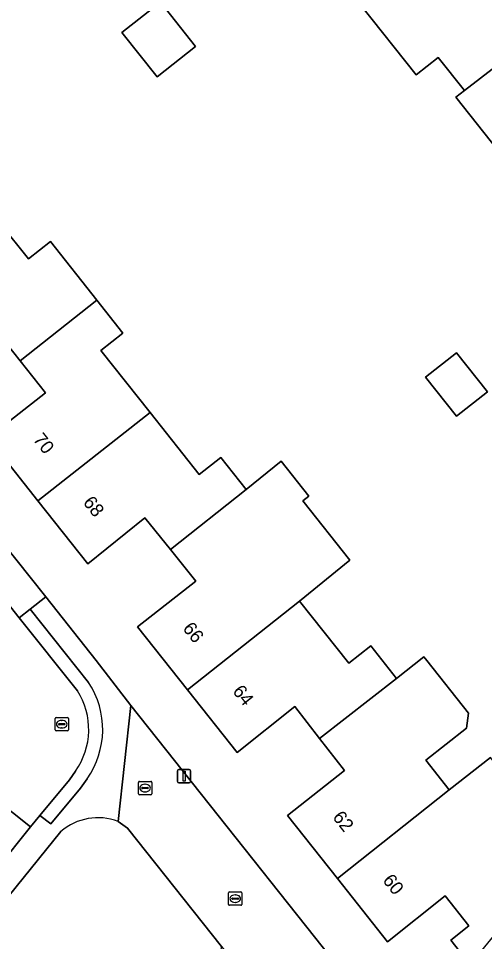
# Model space of a CAD drawing. Extents: x 157320 to 158835, y 386650 to 388491.
# Drawn here: x 157838 to 157872.8, y 387398.9 to 387467.9 of the extents above; entities that cross this region are included whole.
import ezdxf

# ---------------------------------------------------------------- set-up
doc = ezdxf.new("R2010")
doc.units = 0
for name, color, linetype in [('IMGEO_Erf', 7, 'Continuous'), ('IMGEO_Groenvoorziening', 7, 'Continuous'), ('IMGEO_Kolk', 7, 'Continuous'), ('IMGEO_Lichtmast', 7, 'Continuous'), ('IMGEO_Pand', 7, 'Continuous'), ('IMGEO_Pand_nummerreeks', 7, 'Continuous'), ('IMGEO_Rijbaan_lokaal_open', 7, 'Continuous'), ('IMGEO_Rioolput', 7, 'Continuous'), ('IMGEO_Voetpad_open', 7, 'Continuous')]:
    doc.layers.add(name, color=color, linetype=linetype)

msp = doc.modelspace()

# ---------------------------------------------------------------- linework, layer by layer
at = {"layer": 'IMGEO_Erf'}
for points in [[(157798.908, 387476.281), (157839.999, 387424.65), (157843.768, 387419.915), (157846.356, 387416.537), (157866.597, 387391.046)], [(157874.808, 387456.702), (157870.639, 387461.97), (157871.266, 387462.466), (157869.308, 387464.94), (157867.664, 387463.639), (157863.514, 387468.884)], [(157836.598, 387452.55), (157838.703, 387449.893), (157840.347, 387451.196), (157843.819, 387446.813), (157845.762, 387444.36), (157844.126, 387443.063), (157847.794, 387438.433), (157851.464, 387433.8), (157853.077, 387435.077), (157854.979, 387432.676), (157857.587, 387434.787), (157859.641, 387432.18), (157859.211, 387431.841), (157862.72, 387427.386), (157858.965, 387424.329), (157862.629, 387419.704), (157864.273, 387421.007), (157866.209, 387418.564), (157868.245, 387420.177), (157868.465, 387419.9), (157871.569, 387415.98), (157871.439, 387414.856), (157868.401, 387412.45), (157870.14, 387410.255), (157873.211, 387412.665)], [(157871.553, 387397.366), (157870.249, 387399.009), (157871.612, 387400.091), (157869.841, 387402.323), (157865.524, 387398.899), (157861.785, 387403.612), (157858.05, 387408.32), (157862.32, 387411.691), (157860.457, 387414.083), (157858.595, 387416.474), (157854.309, 387413.027), (157850.582, 387417.726), (157846.859, 387422.419), (157851.199, 387425.818), (157849.307, 387428.187), (157847.41, 387430.562), (157843.144, 387427.129), (157839.411, 387431.832), (157835.675, 387436.54), (157839.989, 387439.9), (157838.079, 387442.287), (157836.173, 387444.668)]]:
    msp.add_lwpolyline(points, dxfattribs=at)
for points in [[(157845.69, 387466.811), (157848.564, 387469.085), (157851.186, 387465.771), (157848.312, 387463.498)], [(157868.364, 387441.068), (157870.674, 387442.896), (157872.985, 387439.975), (157870.675, 387438.147)]]:
    msp.add_lwpolyline(points, close=True, dxfattribs=at)
at = {"layer": 'IMGEO_Groenvoorziening'}
for points in [[(157852.889, 387395.12), (157853.14, 387398.544), (157846.107, 387407.382), (157845.399, 387407.886)], [(157841.134, 387407.129), (157832.757, 387396.804), (157834.248, 387395.077)]]:
    msp.add_lwpolyline(points, dxfattribs=at)
msp.add_arc((157843.899, 387403.945), 4.217, 69.16036, 130.969, dxfattribs=at)
at = {"layer": 'IMGEO_Kolk'}
for p, q in [((157846.92, 387409.951), (157846.92, 387410.803)), ((157846.995, 387410.877), (157847.847, 387410.877)), ((157847.408, 387410.657), (157847.433, 387410.657)), ((157847.921, 387410.803), (157847.921, 387409.951)), ((157847.847, 387409.877), (157846.995, 387409.877)), ((157847.179, 387410.371), (157847.179, 387410.383)), ((157847.617, 387410.334), (157847.219, 387410.334)), ((157847.222, 387410.42), (157847.62, 387410.42)), ((157847.431, 387410.097), (157847.406, 387410.097)), ((157847.663, 387410.383), (157847.663, 387410.371)), ((157853.652, 387401.693), (157853.652, 387402.545)), ((157853.727, 387402.619), (157854.579, 387402.619)), ((157854.14, 387402.399), (157854.165, 387402.399)), ((157854.653, 387402.545), (157854.653, 387401.693)), ((157854.579, 387401.619), (157853.727, 387401.619)), ((157853.911, 387402.113), (157853.911, 387402.125)), ((157854.349, 387402.076), (157853.951, 387402.076)), ((157853.954, 387402.162), (157854.352, 387402.162)), ((157854.163, 387401.839), (157854.138, 387401.839)), ((157854.395, 387402.125), (157854.395, 387402.113))]:
    msp.add_line(p, q, dxfattribs=at)
for points in [[(157846.92, 387409.951), (157846.92, 387410.803)], [(157846.995, 387410.877), (157847.847, 387410.877)], [(157847.921, 387410.803), (157847.921, 387409.951)], [(157847.847, 387409.877), (157846.995, 387409.877)], [(157853.652, 387401.693), (157853.652, 387402.545)], [(157853.727, 387402.619), (157854.579, 387402.619)], [(157854.653, 387402.545), (157854.653, 387401.693)], [(157854.579, 387401.619), (157853.727, 387401.619)]]:
    msp.add_lwpolyline(points, dxfattribs=at)
for centre, radius, start, end in [((157846.997, 387410.801), 0.0765, 91.55205, 178.44795), ((157846.997, 387410.801), 0.0765, 91.55205, 178.44795), ((157847.845, 387410.801), 0.0765, 1.55205, 88.44795), ((157847.845, 387410.801), 0.0765, 1.55205, 88.44795), ((157846.997, 387409.953), 0.0765, 181.55205, 268.44795), ((157846.997, 387409.953), 0.0765, 181.55205, 268.44795), ((157847.219, 387410.38), 0.0403, 85.87752, 175.75265), ((157847.216, 387410.37), 0.0366, 178.93798, 274.71019), ((157847.62, 387410.377), 0.043, 264.86636, 352.45326), ((157847.624, 387410.382), 0.0386, 1.73085, 96.63898), ((157847.845, 387409.953), 0.0765, 271.55205, 358.44795), ((157847.845, 387409.953), 0.0765, 271.55205, 358.44795), ((157853.729, 387402.543), 0.0765, 91.55205, 178.44795), ((157853.729, 387402.543), 0.0765, 91.55205, 178.44795), ((157854.577, 387402.543), 0.0765, 1.55205, 88.44795), ((157854.577, 387402.543), 0.0765, 1.55205, 88.44795), ((157853.729, 387401.695), 0.0765, 181.55205, 268.44795), ((157853.729, 387401.695), 0.0765, 181.55205, 268.44795), ((157853.951, 387402.122), 0.0403, 85.87752, 175.75265), ((157853.948, 387402.112), 0.0366, 178.93798, 274.71019), ((157854.352, 387402.119), 0.043, 264.86636, 352.45326), ((157854.356, 387402.124), 0.0386, 1.73085, 96.63898), ((157854.577, 387401.695), 0.0765, 271.55205, 358.44795), ((157854.577, 387401.695), 0.0765, 271.55205, 358.44795)]:
    msp.add_arc(centre, radius, start, end, dxfattribs=at)
for centre, major_axis, ratio, start_param, end_param in [((157847.407, 387410.377), (-0.387, 0.002), 0.722429, 4.712389, 7.853982), ((157847.432, 387410.377), (-0.39, 0.002), 0.717154, 1.570796, 4.712389), ((157854.139, 387402.119), (-0.387, 0.002), 0.722429, 4.712389, 7.853982), ((157854.164, 387402.119), (-0.39, 0.002), 0.717154, 1.570796, 4.712389)]:
    msp.add_ellipse(centre, major_axis=major_axis, ratio=ratio, start_param=start_param, end_param=end_param, dxfattribs=at)
at = {"layer": 'IMGEO_Lichtmast'}
for p, q in [((157849.834, 387410.865), (157849.834, 387411.665)), ((157849.834, 387411.665), (157849.834, 387410.865)), ((157849.934, 387411.765), (157850.724, 387411.765)), ((157850.724, 387411.765), (157849.934, 387411.765)), ((157850.824, 387411.665), (157850.824, 387410.865)), ((157850.824, 387410.865), (157850.824, 387411.665)), ((157850.724, 387410.765), (157849.934, 387410.765)), ((157849.934, 387410.765), (157850.724, 387410.765))]:
    msp.add_line(p, q, dxfattribs=at)
msp.add_lwpolyline([(157850.254, 387411.64), (157850.404, 387411.64), (157850.404, 387410.89), (157850.254, 387410.89), (157850.254, 387411.64)], dxfattribs=at)
for centre, start, end in [((157849.934, 387411.665), 90, 180), ((157849.934, 387411.665), 90, 180), ((157850.724, 387411.665), 0, 90), ((157850.724, 387411.665), 360, 90), ((157849.934, 387410.865), 180, 270), ((157849.934, 387410.865), 180, 270), ((157850.724, 387410.865), 270, 0), ((157850.724, 387410.865), 270, 0)]:
    msp.add_arc(centre, 0.1, start, end, dxfattribs=at)
at = {"layer": 'IMGEO_Pand'}
for points in [[(157871.266, 387462.466), (157876.37, 387466.405), (157878.855, 387468.371), (157879.703, 387469.042), (157875.59, 387474.216), (157872.78, 387471.978), (157871.284, 387470.787), (157869.266, 387473.338), (157864.14, 387469.38), (157863.514, 387468.884), (157867.664, 387463.639), (157869.308, 387464.94)], [(157845.69, 387466.811), (157848.312, 387463.498), (157851.186, 387465.771), (157848.564, 387469.085)], [(157871.266, 387462.466), (157870.639, 387461.97), (157874.808, 387456.702), (157876.452, 387458.003), (157878.403, 387455.537), (157883.577, 387459.57), (157884.888, 387460.598), (157886.829, 387462.12), (157882.737, 387467.282), (157880.903, 387465.828), (157878.433, 387463.868), (157876.37, 387466.405)], [(157838.079, 387442.287), (157843.819, 387446.813), (157840.347, 387451.196), (157838.703, 387449.893), (157836.598, 387452.55), (157828.22, 387445.925), (157831.949, 387441.229), (157836.173, 387444.668)], [(157838.079, 387442.287), (157839.989, 387439.9), (157835.675, 387436.54), (157839.411, 387431.832), (157847.794, 387438.433), (157844.126, 387443.063), (157845.762, 387444.36), (157843.819, 387446.813)], [(157868.364, 387441.068), (157870.675, 387438.147), (157872.985, 387439.975), (157870.674, 387442.896)], [(157847.794, 387438.433), (157839.411, 387431.832), (157843.144, 387427.129), (157847.41, 387430.562), (157849.307, 387428.187), (157854.979, 387432.676), (157853.077, 387435.077), (157851.464, 387433.8)], [(157858.965, 387424.329), (157862.72, 387427.386), (157859.211, 387431.841), (157859.641, 387432.18), (157857.587, 387434.787), (157854.979, 387432.676), (157849.307, 387428.187), (157851.199, 387425.818), (157846.859, 387422.419), (157850.582, 387417.726)], [(157866.209, 387418.564), (157864.273, 387421.007), (157862.629, 387419.704), (157858.965, 387424.329), (157850.582, 387417.726), (157854.309, 387413.027), (157858.595, 387416.474), (157860.457, 387414.083)], [(157866.209, 387418.564), (157860.457, 387414.083), (157862.32, 387411.691), (157858.05, 387408.32), (157861.785, 387403.612), (157870.14, 387410.255), (157868.401, 387412.45), (157871.439, 387414.856), (157871.569, 387415.98), (157868.465, 387419.9), (157868.245, 387420.177)], [(157870.14, 387410.255), (157861.785, 387403.612), (157865.524, 387398.899), (157869.841, 387402.323), (157871.612, 387400.091), (157870.249, 387399.009), (157871.553, 387397.366), (157871.71, 387397.168), (157877.526, 387404.309), (157878.694, 387405.744), (157873.211, 387412.665)]]:
    msp.add_lwpolyline(points, close=True, dxfattribs=at)
at = {"layer": 'IMGEO_Rijbaan_lokaal_open'}
for points in [[(157842.362, 387417.645), (157838.017, 387423.103), (157830.601, 387432.471), (157826.855, 387437.199), (157819.362, 387446.636), (157815.615, 387451.353), (157808.24, 387460.636), (157804.483, 387465.37), (157796.204, 387475.829)], [(157834.935, 387410.595), (157838.87, 387407.488), (157839.552, 387408.333), (157841.764, 387410.994), (157842.223, 387411.644)], [(157836.376, 387404.4), (157838.87, 387407.488), (157834.935, 387410.595), (157781.63, 387344.993), (157779.016, 387341.753), (157777.486, 387339.892)]]:
    msp.add_lwpolyline(points, dxfattribs=at)
msp.add_lwpolyline([(157846.356, 387416.537), (157845.399, 387407.886), (157846.107, 387407.382), (157853.14, 387398.544), (157854.949, 387396.271), (157862.808, 387386.396), (157866.597, 387391.046)], close=True, dxfattribs=at)
msp.add_arc((157837.862, 387414.747), 5.352, 324.5628, 32.78341, dxfattribs=at)
at = {"layer": 'IMGEO_Rioolput'}
for p, q in [((157840.699, 387414.72), (157840.699, 387415.572)), ((157840.774, 387415.646), (157841.626, 387415.646)), ((157841.187, 387415.426), (157841.212, 387415.426)), ((157841.7, 387415.572), (157841.7, 387414.72)), ((157840.958, 387415.14), (157840.958, 387415.152)), ((157841.396, 387415.103), (157840.998, 387415.103)), ((157841.001, 387415.189), (157841.399, 387415.189)), ((157841.21, 387414.866), (157841.185, 387414.866)), ((157841.442, 387415.152), (157841.442, 387415.14)), ((157841.626, 387414.646), (157840.774, 387414.646))]:
    msp.add_line(p, q, dxfattribs=at)
for points in [[(157840.699, 387414.72), (157840.699, 387415.572)], [(157840.774, 387415.646), (157841.626, 387415.646)], [(157841.7, 387415.572), (157841.7, 387414.72)], [(157841.626, 387414.646), (157840.774, 387414.646)]]:
    msp.add_lwpolyline(points, dxfattribs=at)
for centre, radius, start, end in [((157840.776, 387415.57), 0.0765, 91.55205, 178.44795), ((157840.776, 387415.57), 0.0765, 91.55205, 178.44795), ((157841.624, 387415.57), 0.0765, 1.55205, 88.44795), ((157841.624, 387415.57), 0.0765, 1.55205, 88.44795), ((157840.776, 387414.722), 0.0765, 181.55205, 268.44795), ((157840.776, 387414.722), 0.0765, 181.55205, 268.44795), ((157840.998, 387415.149), 0.0403, 85.87752, 175.75265), ((157840.995, 387415.139), 0.0366, 178.93798, 274.71019), ((157841.399, 387415.146), 0.043, 264.86636, 352.45326), ((157841.403, 387415.151), 0.0386, 1.73085, 96.63898), ((157841.624, 387414.722), 0.0765, 271.55205, 358.44795), ((157841.624, 387414.722), 0.0765, 271.55205, 358.44795)]:
    msp.add_arc(centre, radius, start, end, dxfattribs=at)
for centre, major_axis, ratio, start_param, end_param in [((157841.186, 387415.146), (-0.387, 0.002), 0.722429, 4.712389, 7.853982), ((157841.211, 387415.146), (-0.39, 0.002), 0.717154, 1.570796, 4.712389)]:
    msp.add_ellipse(centre, major_axis=major_axis, ratio=ratio, start_param=start_param, end_param=end_param, dxfattribs=at)
at = {"layer": 'IMGEO_Voetpad_open'}
for points in [[(157796.204, 387475.829), (157804.483, 387465.37), (157804.845, 387465.618), (157808.602, 387460.907), (157808.24, 387460.636), (157815.615, 387451.353), (157816.006, 387451.663), (157819.753, 387446.946), (157819.362, 387446.636), (157826.855, 387437.199), (157827.204, 387437.463), (157830.949, 387432.741), (157830.601, 387432.471), (157838.017, 387423.103), (157838.843, 387423.735), (157839.999, 387424.65), (157798.908, 387476.281)], [(157846.356, 387416.537), (157843.768, 387419.915), (157839.999, 387424.65), (157838.843, 387423.735), (157843.207, 387418.254)], [(157843.207, 387418.254), (157838.843, 387423.735), (157838.017, 387423.103), (157842.362, 387417.645)], [(157845.399, 387407.886), (157846.356, 387416.537)], [(157842.223, 387411.644), (157841.764, 387410.994), (157839.552, 387408.333), (157840.374, 387407.695), (157842.59, 387410.361), (157843.096, 387411.078)], [(157843.096, 387411.078), (157842.59, 387410.361), (157840.374, 387407.695), (157839.552, 387408.333), (157838.87, 387407.488), (157836.376, 387404.4), (157824.279, 387389.477), (157824.667, 387389.162), (157822.287, 387386.233), (157821.899, 387386.548), (157813.411, 387376.075), (157813.799, 387375.761), (157810.014, 387371.074), (157809.626, 387371.388), (157800.797, 387360.52), (157801.185, 387360.206), (157797.39, 387355.519), (157797.002, 387355.833), (157788.056, 387344.828)], [(157780, 387331.748), (157823.566, 387385.477), (157829.731, 387393.075), (157831.509, 387395.266), (157832.757, 387396.804), (157841.134, 387407.129)]]:
    msp.add_lwpolyline(points, dxfattribs=at)
for centre, radius, start, end in [((157837.864, 387414.748), 6.39, 324.95214, 33.27547), ((157837.864, 387414.748), 6.39, 324.95214, 33.27547), ((157837.862, 387414.747), 5.352, 324.5628, 32.78341), ((157843.899, 387403.945), 4.217, 69.16036, 130.969)]:
    msp.add_arc(centre, radius, start, end, dxfattribs=at)

# ---------------------------------------------------------------- texts
at = {"layer": 'IMGEO_Pand_nummerreeks'}
for s, rotation, p in [('70', 308.43712, (157839.005, 387436.399)), ('68', 308.43712, (157842.739, 387431.694)), ('66', 308.42244, (157850.183, 387422.284)), ('64', 308.42244, (157853.908, 387417.588)), ('62', 308.42616, (157861.377, 387408.181)), ('60', 308.42616, (157865.118, 387403.466))]:
    msp.add_text(s, height=1, rotation=rotation, dxfattribs=at).set_placement(p)

doc.saveas('drawing.dxf')
